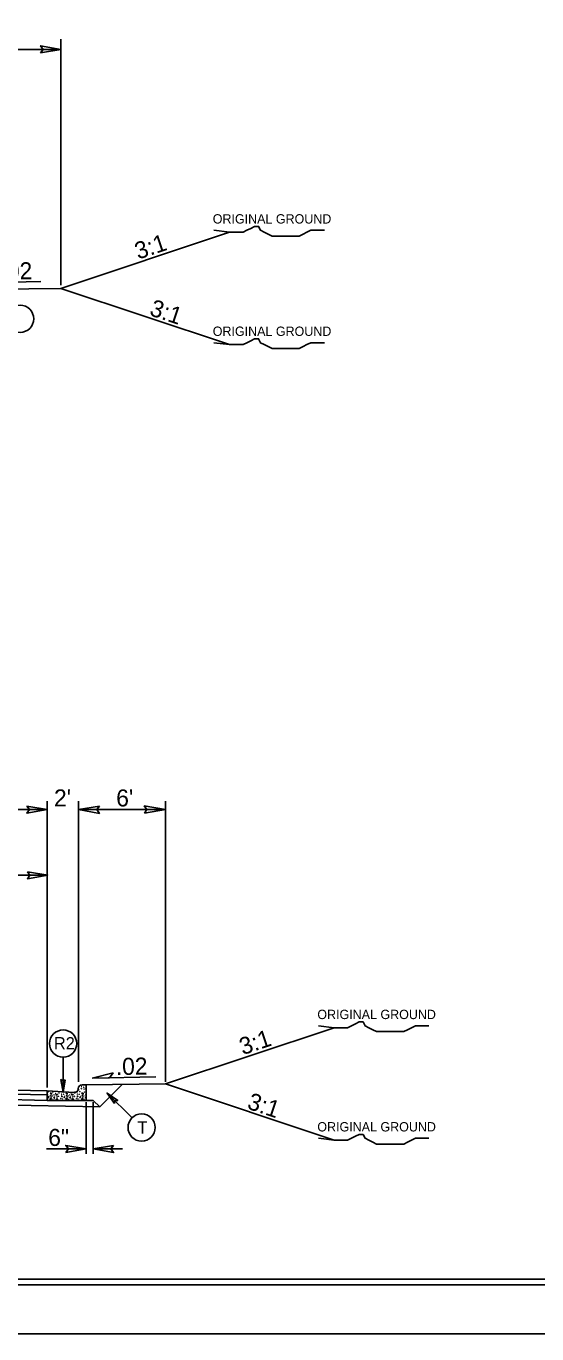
# Model space of a CAD drawing. Extents: x 957297 to 961629, y 830661 to 840840.
# Drawn here: x 959568 to 959802, y 831970 to 832569 of the extents above; entities that cross this region are included whole.
import ezdxf

# ---------------------------------------------------------------- set-up
doc = ezdxf.new("R2010")
doc.units = 0
for name, color, linetype in [('Old_Level_1', 7, 'Continuous'), ('Old_Level_11', 7, 'Continuous'), ('Old_Level_21', 7, 'Continuous'), ('Old_Level_3', 7, 'Continuous'), ('Prop Dimension Text', 7, 'Continuous'), ('Sheet Plot Border Inside CELL', 7, 'Continuous'), ('Sheet Plot Border Outside CELL', 7, 'Continuous'), ('Sheet Typical CELL', 7, 'Continuous'), ('Typical ID Circle CELL', 7, 'Continuous'), ('Typical Terminator CELL', 7, 'Continuous'), ('Typical Text ID Circle CELL', 7, 'Continuous')]:
    doc.layers.add(name, color=color, linetype=linetype)

msp = doc.modelspace()

# ---------------------------------------------------------------- linework, layer by layer
at = {"layer": 'Old_Level_1'}
for p, q in [((959584.2, 832450), (959584.2, 832562.75)), ((959537.46, 832558.05), (959584.2, 832558.05)), ((959584.2, 832448.57), (959661.38, 832474.3)), ((959574.99, 832451.68), (959545.77, 832451.1)), ((959584.2, 832448.57), (959537.46, 832448.1)), ((959661.38, 832422.84), (959584.2, 832448.57)), ((959577.94, 832082.54), (959577.94, 832213.72)), ((959592.24, 832085.13), (959592.24, 832213.72)), ((959632.06, 832085.13), (959632.06, 832213.72)), ((959297.55, 832209.87), (959577.94, 832209.87)), ((959632.06, 832209.87), (959592.24, 832209.87)), ((959437.97, 832179.86), (959578.19, 832179.86)), ((959632.06, 832084.22), (959709.25, 832109.95)), ((959627.72, 832087.44), (959598.5, 832086.85)), ((959437.72, 832083.84), (959577.94, 832081.01)), ((959437.72, 832082.12), (959577.94, 832079.28)), ((959632.06, 832084.22), (959595.74, 832083.85)), ((959602.01, 832073.69), (959612.34, 832084.02)), ((959709.25, 832058.49), (959632.06, 832084.22)), ((959437.72, 832079.56), (959577.94, 832076.73)), ((959437.72, 832077.02), (959602.01, 832073.69)), ((959595.74, 832076.73), (959599.04, 832076.66)), ((959595.74, 832052.17), (959595.74, 832075.93)), ((959599.04, 832076.66), (959602.01, 832073.69)), ((959599.04, 832052.17), (959599.04, 832075.93)), ((959595.74, 832054.47), (959577.72, 832054.47)), ((959612.38, 832054.47), (959599.04, 832054.47))]:
    msp.add_line(p, q, dxfattribs=at)
at = {"layer": 'Old_Level_11'}
for p, q in [((959608.24, 832089.27), (959598.5, 832086.85)), ((959598.5, 832086.85), (959606.5, 832087.01)), ((959606.5, 832087.01), (959608.24, 832089.27))]:
    msp.add_line(p, q, dxfattribs=at)
for points in [[(959622.45, 832208.22), (959632.06, 832209.87), (959622.4, 832211.58), (959623.62, 832209.87)], [(959601.84, 832211.53), (959592.24, 832209.87), (959601.9, 832208.16), (959600.67, 832209.87)]]:
    msp.add_lwpolyline(points, close=True, dxfattribs=at)
at = {"layer": 'Old_Level_21'}
for points in [[(959654.29, 832475.18), (959661.38, 832474.3), (959663.16, 832474.3), (959665.82, 832474.3), (959667.6, 832474.3), (959669.37, 832475.18), (959671.14, 832476.08), (959672.91, 832476.96), (959674.69, 832476.96), (959675.59, 832475.18), (959677.35, 832474.3), (959679.13, 832473.4), (959680.9, 832472.53), (959682.67, 832472.53), (959684.44, 832472.53), (959686.22, 832472.53), (959687.99, 832472.53), (959689.77, 832472.53), (959691.54, 832472.53), (959693.31, 832472.53), (959695.08, 832473.4), (959696.85, 832474.3), (959698.62, 832475.18), (959701.3, 832475.18), (959703.07, 832475.18), (959704.84, 832475.18)], [(959654.29, 832423.72), (959661.38, 832422.84), (959663.16, 832422.84), (959665.82, 832422.84), (959667.6, 832422.84), (959669.37, 832423.72), (959671.14, 832424.61), (959672.91, 832425.5), (959674.69, 832425.5), (959675.59, 832423.72), (959677.35, 832422.84), (959679.13, 832421.94), (959680.9, 832421.07), (959682.67, 832421.07), (959684.44, 832421.07), (959686.22, 832421.07), (959687.99, 832421.07), (959689.77, 832421.07), (959691.54, 832421.07), (959693.31, 832421.07), (959695.08, 832421.94), (959696.85, 832422.84), (959698.62, 832423.72), (959701.3, 832423.72), (959703.07, 832423.72), (959704.84, 832423.72)], [(959702.15, 832110.83), (959709.25, 832109.95), (959711.02, 832109.95), (959713.68, 832109.95), (959715.46, 832109.95), (959717.23, 832110.83), (959719.01, 832111.73), (959720.78, 832112.61), (959722.55, 832112.61), (959723.45, 832110.83), (959725.21, 832109.95), (959726.99, 832109.05), (959728.76, 832108.18), (959730.54, 832108.18), (959732.3, 832108.18), (959734.08, 832108.18), (959735.85, 832108.18), (959737.63, 832108.18), (959739.4, 832108.18), (959741.18, 832108.18), (959742.95, 832109.05), (959744.71, 832109.95), (959746.48, 832110.83), (959749.16, 832110.83), (959750.93, 832110.83), (959752.7, 832110.83)], [(959702.15, 832059.37), (959709.25, 832058.49), (959711.02, 832058.49), (959713.68, 832058.49), (959715.46, 832058.49), (959717.23, 832059.37), (959719.01, 832060.26), (959720.78, 832061.14), (959722.55, 832061.14), (959723.45, 832059.37), (959725.21, 832058.49), (959726.99, 832057.59), (959728.76, 832056.72), (959730.54, 832056.72), (959732.3, 832056.72), (959734.08, 832056.72), (959735.85, 832056.72), (959737.63, 832056.72), (959739.4, 832056.72), (959741.18, 832056.72), (959742.95, 832057.59), (959744.71, 832058.49), (959746.48, 832059.37), (959749.16, 832059.37), (959750.93, 832059.37), (959752.7, 832059.37)]]:
    msp.add_lwpolyline(points, dxfattribs=at)
at = {"layer": 'Old_Level_3'}
for p, q in [((959590.33, 832080.39), (959577.94, 832081.01)), ((959577.94, 832081.01), (959577.94, 832076.73)), ((959579.29, 832080.01), (959579.91, 832080.04)), ((959579.91, 832079.42), (959579.29, 832080.01)), ((959579.91, 832080.04), (959579.91, 832079.42)), ((959586.51, 832080.01), (959587.14, 832080.04)), ((959587.14, 832079.42), (959586.51, 832080.01)), ((959587.14, 832080.04), (959587.14, 832079.42)), ((959590.33, 832080.39), (959590.33, 832080.39)), ((959592.16, 832081.5), (959592, 832081.54)), ((959592.03, 832081.66), (959592.16, 832081.5)), ((959593.74, 832080.01), (959594.37, 832080.04)), ((959594.37, 832079.42), (959593.74, 832080.01)), ((959595.43, 832083.85), (959593.96, 832083.85)), ((959594.37, 832080.04), (959594.37, 832079.42)), ((959595.74, 832080.29), (959595.74, 832083.55)), ((959595.74, 832076.73), (959595.74, 832080.29)), ((959577.94, 832076.73), (959595.74, 832076.73)), ((959579.52, 832077.84), (959579.32, 832077.18)), ((959579.32, 832077.18), (959580.01, 832077.14)), ((959580.01, 832077.14), (959579.52, 832077.84)), ((959581.72, 832079.36), (959582.62, 832079.61)), ((959582.51, 832079.08), (959581.72, 832079.36)), ((959582.45, 832077.5), (959581.85, 832077.08)), ((959581.85, 832077.08), (959582.81, 832076.85)), ((959582.81, 832076.85), (959582.45, 832077.5)), ((959582.62, 832079.61), (959582.51, 832079.08)), ((959586.74, 832077.84), (959586.55, 832077.18)), ((959586.55, 832077.18), (959587.23, 832077.14)), ((959587.23, 832077.14), (959586.74, 832077.84)), ((959588.95, 832079.36), (959589.84, 832079.61)), ((959589.74, 832079.08), (959588.95, 832079.36)), ((959589.68, 832077.5), (959589.08, 832077.08)), ((959589.08, 832077.08), (959590.04, 832076.85)), ((959590.04, 832076.85), (959589.68, 832077.5)), ((959589.84, 832079.61), (959589.74, 832079.08)), ((959593.96, 832077.84), (959593.78, 832077.18)), ((959593.78, 832077.18), (959594.46, 832077.14)), ((959594.46, 832077.14), (959593.96, 832077.84))]:
    msp.add_line(p, q, dxfattribs=at)
for centre in [(959578.46, 832080.71), (959580.54, 832080.51), (959581.89, 832079.85), (959583.44, 832080.01), (959589.11, 832079.85), (959590.67, 832080.01), (959591.72, 832080.67), (959592.55, 832081.56), (959592.58, 832082.95), (959592.91, 832080.71), (959593.61, 832082.09), (959593.77, 832083.08), (959594.7, 832082.69), (959594.86, 832081.89), (959594.99, 832080.51), (959595.68, 832081.99), (959578.16, 832079.52), (959578.52, 832077.94), (959578.69, 832078.52), (959579.55, 832078.89), (959579.81, 832078.3), (959580.37, 832078.79), (959580.54, 832077.14), (959581, 832078.07), (959581.09, 832076.88), (959581.13, 832079.22), (959581.32, 832078.27), (959581.42, 832077.71), (959582.45, 832078.27), (959583.14, 832078.56), (959584.17, 832077.61), (959584.59, 832079.58), (959584.63, 832078.72), (959584.73, 832078.43), (959584.89, 832077.44), (959585.39, 832079.52), (959585.75, 832077.94), (959585.92, 832078.52), (959586.78, 832078.89), (959587.04, 832078.3), (959587.6, 832078.79), (959587.77, 832077.14), (959588.23, 832078.07), (959588.32, 832076.88), (959588.35, 832079.22), (959588.55, 832078.27), (959588.65, 832077.71), (959589.67, 832078.27), (959590.37, 832078.56), (959591.39, 832077.61), (959591.82, 832079.58), (959591.86, 832078.72), (959591.95, 832078.43), (959592.12, 832077.44), (959592.62, 832079.52), (959592.98, 832077.94), (959593.14, 832078.52), (959594, 832078.89), (959594.27, 832078.3), (959594.83, 832078.79), (959594.99, 832077.14), (959595.46, 832078.07), (959595.55, 832076.88), (959595.58, 832079.22)]:
    msp.add_circle(centre, 0.0464, dxfattribs=at)
for centre, radius, start, end in [((959584.5, 832080.67), 0.0464, 164.11986, 10.16263), ((959587.77, 832080.51), 0.0464, 162.06203, 12.22046), ((959590.42, 832082.14), 1.76, 267.13759, 358.92665), ((959593.96, 832082.08), 1.78, 90, 178.92665), ((959595.43, 832083.55), 0.309, 0, 90), ((959595.55, 832083.78), 0.0464, 169.65309, 280.34691), ((959595.78, 832078.27), 0.0464, 150.41728, 209.58273)]:
    msp.add_arc(centre, radius, start, end, dxfattribs=at)
at = {"layer": 'Sheet Plot Border Inside CELL'}
msp.add_lwpolyline([(960390.3, 833047.34), (958723.8, 833047.34), (958723.8, 831992.24), (960390.3, 831992.24)], close=True, dxfattribs=at)
at = {"layer": 'Sheet Plot Border Outside CELL'}
msp.add_lwpolyline([(960394.8, 833069.79), (958710.8, 833069.79), (958710.8, 831969.79), (960394.8, 831969.79)], close=True, dxfattribs=at)
at = {"layer": 'Sheet Typical CELL'}
msp.add_lwpolyline([(960377.8, 833044.79), (958877.8, 833044.79), (958877.8, 831994.79), (960377.8, 831994.79)], close=True, dxfattribs=at)
at = {"layer": 'Typical ID Circle CELL'}
for p, q in [((959585.26, 832096.52), (959585.26, 832080.43)), ((959616.79, 832068.69), (959605.41, 832080.06))]:
    msp.add_line(p, q, dxfattribs=at)
for centre in [(959565.56, 832434.68), (959585.26, 832102.74), (959621.19, 832064.29)]:
    msp.add_circle(centre, 6.23, dxfattribs=at)
at = {"layer": 'Typical Terminator CELL'}
for points in [[(959574.98, 832556.46), (959584.2, 832558.05), (959574.92, 832559.69), (959576.1, 832558.05)], [(959568.72, 832211.46), (959577.94, 832209.87), (959568.66, 832208.23), (959569.84, 832209.87)], [(959568.97, 832181.44), (959578.19, 832179.86), (959568.92, 832178.22), (959570.1, 832179.86)], [(959586.26, 832086.19), (959585.26, 832080.43), (959584.24, 832086.22), (959585.26, 832085.49)], [(959608.79, 832075.29), (959605.41, 832080.06), (959610.24, 832076.69), (959608.99, 832076.49)], [(959586.52, 832052.88), (959595.74, 832054.47), (959586.47, 832056.11), (959587.65, 832054.47)], [(959608.26, 832056.06), (959599.04, 832054.47), (959608.32, 832052.83), (959607.14, 832054.47)]]:
    msp.add_lwpolyline(points, close=True, dxfattribs=at)

# ---------------------------------------------------------------- texts
at = {"layer": 'Old_Level_21'}
for p in [(959653.75, 832478.29), (959653.75, 832426.83), (959701.61, 832113.94), (959701.61, 832062.48)]:
    msp.add_text('ORIGINAL GROUND', height=4.2722, dxfattribs=at).set_placement(p)
at = {"layer": 'Old_Level_3'}
for rotation, p in [(18.43843, (959619.61, 832461.73)), (341.56157, (959624.37, 832436.42)), (18.43843, (959667.47, 832097.38)), (341.56157, (959669.05, 832073.05))]:
    msp.add_text('3:1', height=7.801, rotation=rotation, dxfattribs=at).set_placement(p)
for s, p in [("2'", (959581.09, 832211.32)), ("6'", (959609.57, 832211.32))]:
    msp.add_text(s, height=7.801, dxfattribs=at).set_placement(p)
at = {"layer": 'Prop Dimension Text'}
for s, rotation, p in [('.02', 1.18394, (959556.72, 832452.52)), ('.02', 1.18394, (959609.45, 832088.27)), ('6"', 0, (959578.45, 832055.84))]:
    msp.add_text(s, height=7.801, rotation=rotation, dxfattribs=at).set_placement(p)
at = {"layer": 'Typical Text ID Circle CELL'}
msp.add_text('R2', height=5.572, dxfattribs=at).set_placement((959581.07, 832100.11))
msp.add_text('T', height=5.57, rotation=360, dxfattribs=at).set_placement((959619.28, 832061.53))

doc.saveas('drawing.dxf')
